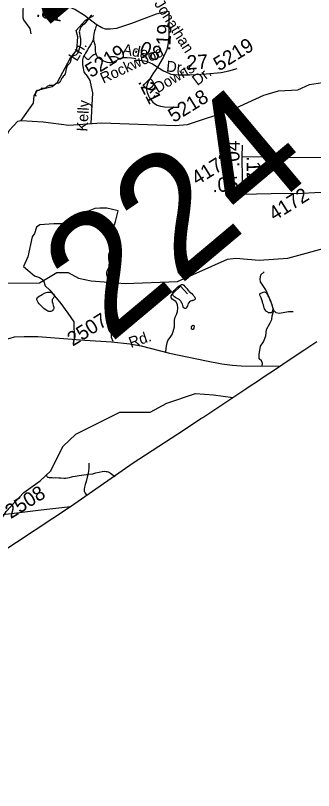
# Model space of a CAD drawing. Extents: x 2001466 to 31450019, y -30647475 to 847247.
# Drawn here: x 2173111 to 2178330, y 716297 to 729877 of the extents above; entities that cross this region are included whole.
import ezdxf

# ---------------------------------------------------------------- set-up
doc = ezdxf.new("R2010")
doc.units = 0
for name, color, linetype in [('Exist Boundary Political CountyLine', 7, 'Continuous'), ('Exist Hydrographic Creek Single Shore', 7, 'Continuous'), ('Exist Hydrographic Misc Water Feature', 7, 'Continuous'), ('Exist Road Non-System Type 51', 7, 'Continuous'), ('Exist Road Non-System Type 51 Label', 7, 'Continuous'), ('Exist Road Secondary Mileage Hundredths English Label', 7, 'Continuous'), ('Exist Road Secondary Structure Standard Bridge Number Label', 7, 'Continuous'), ('Exist Road Secondary Type 51 Attributed', 7, 'Continuous'), ('Exist Road Secondary Type 51 Label', 7, 'Continuous'), ('Exist Road Secondary Type 51 Number Label', 7, 'Continuous')]:
    doc.layers.add(name, color=color, linetype=linetype)

msp = doc.modelspace()

# ---------------------------------------------------------------- linework, layer by layer
at = {"layer": 'Exist Boundary Political CountyLine'}
msp.add_lwpolyline([(2166535, 716297), (2174075, 721276), (2175174, 722038), (2175954, 722547), (2175964, 722553), (2176358, 722814), (2176391, 722836), (2177143, 723333), (2177189, 723364), (2177366, 723483), (2177368, 723484), (2177466, 723549), (2177567, 723616), (2177702, 723706), (2177792, 723766), (2178133, 723994), (2178176, 724022), (2178266, 724083), (2178387, 724163)], dxfattribs=at)
at = {"layer": 'Exist Hydrographic Creek Single Shore'}
for points in [[(2173440, 728468), (2173497, 728568), (2173755, 728635), (2173846, 728712), (2174077, 729137), (2174184, 729272), (2174200, 729505), (2174174, 729614), (2174340, 729797), (2174481, 729880)], [(2173210, 728036), (2173425, 728343), (2173440, 728468)], [(2171013, 724715), (2171129, 724765), (2171353, 725043), (2171699, 725587), (2171815, 725712), (2171956, 725955), (2171954, 726152), (2171996, 726247), (2172269, 726480), (2172577, 726632), (2172899, 727035), (2172973, 727227), (2172971, 727536), (2172921, 727642), (2172945, 727743), (2173003, 727860), (2173152, 728027), (2173210, 728036)], [(2174742, 725203), (2175034, 725181), (2175950, 725218), (2176823, 725607), (2176972, 725623), (2177381, 725592), (2177880, 725628), (2178629, 725832), (2179053, 726043), (2179527, 726079), (2179669, 726014), (2179954, 725733), (2180105, 725281)], [(2173602, 725235), (2173833, 725373), (2174033, 725375), (2174217, 725276), (2174434, 725226), (2174742, 725203)], [(2170982, 724207), (2171315, 724351), (2171614, 724444), (2171805, 724571), (2172561, 724900), (2172743, 725149), (2172860, 725186), (2173534, 725195), (2173602, 725235)]]:
    msp.add_lwpolyline(points, dxfattribs=at)
at = {"layer": 'Exist Hydrographic Misc Water Feature'}
msp.add_line((2177463, 728480), (2177500, 728491), dxfattribs=at)
for points in [[(2174450, 729879), (2174441, 729875), (2174427, 729865), (2174411, 729851), (2174399, 729837), (2174385, 729814), (2174363, 729782), (2174339, 729754), (2174318, 729730), (2174287, 729704), (2174268, 729686), (2174256, 729672), (2174244, 729651), (2174236, 729627), (2174232, 729609), (2174228, 729593), (2174230, 729572), (2174240, 729518), (2174251, 729474), (2174252, 729428), (2174249, 729382), (2174238, 729326), (2174220, 729278), (2174197, 729214), (2174182, 729193), (2174168, 729183), (2174147, 729175), (2174128, 729169), (2174111, 729159), (2174099, 729153), (2174093, 729147), (2174087, 729133), (2174083, 729115), (2174081, 729095), (2174077, 729075), (2174071, 729055)], [(2177500, 728491), (2177720, 728557), (2178054, 728576), (2178261, 728671), (2179019, 728783), (2179160, 728826), (2179368, 728943), (2179483, 729092), (2179558, 729244), (2179791, 729328), (2179906, 729513), (2179998, 729554), (2180256, 729571), (2180564, 729634), (2180780, 729633), (2181064, 729584)], [(2174071, 729055), (2174061, 729045), (2174045, 729027), (2174034, 729013), (2174020, 728999), (2174010, 728979), (2174004, 728962), (2173998, 728941), (2173993, 728916), (2173982, 728857), (2173963, 728828), (2173953, 728818), (2173941, 728804), (2173927, 728786), (2173915, 728772), (2173909, 728758), (2173897, 728734), (2173887, 728718), (2173879, 728704), (2173875, 728698), (2173865, 728694), (2173851, 728690), (2173833, 728688), (2173817, 728686), (2173814, 728683), (2173809, 728682), (2173801, 728671), (2173796, 728665), (2173788, 728659), (2173782, 728657), (2173776, 728653), (2173761, 728649), (2173752, 728649), (2173740, 728649), (2173722, 728653), (2173714, 728653), (2173708, 728653), (2173702, 728651), (2173692, 728647), (2173678, 728641), (2173668, 728633), (2173660, 728627), (2173652, 728619), (2173640, 728611), (2173624, 728602), (2173606, 728598), (2173594, 728598), (2173580, 728600), (2173568, 728602), (2173560, 728594), (2173554, 728586), (2173542, 728578), (2173532, 728572), (2173518, 728566), (2173502, 728562), (2173482, 728556), (2173477, 728552), (2173473, 728550), (2173468, 728546), (2173467, 728540), (2173462, 728528), (2173460, 728517), (2173459, 728507), (2173458, 728501), (2173458, 728491), (2173460, 728480), (2173467, 728466)], [(2173210, 728036), (2173594, 728012), (2174044, 727956), (2174618, 727994), (2175910, 727951), (2176126, 727970), (2176899, 728223), (2177463, 728480)], [(2176155, 725040), (2176179, 725022), (2176199, 725008), (2176219, 724984), (2176237, 724964), (2176243, 724954), (2176250, 724944), (2176255, 724926), (2176257, 724914), (2176255, 724907), (2176244, 724894), (2176234, 724888), (2176224, 724886), (2176213, 724884), (2176206, 724880), (2176194, 724878), (2176178, 724872), (2176160, 724858), (2176146, 724844), (2176138, 724828), (2176130, 724810), (2176122, 724790), (2176114, 724772), (2176107, 724757), (2176097, 724746), (2176086, 724743), (2176077, 724743), (2176072, 724747), (2176057, 724755), (2176048, 724773), (2176044, 724795), (2176036, 724817), (2176022, 724843), (2176012, 724859), (2176004, 724873), (2175996, 724885), (2175984, 724897), (2175968, 724909), (2175943, 724919), (2175917, 724933), (2175894, 724950), (2175879, 724968), (2175873, 724974), (2175867, 724988), (2175865, 725002), (2175863, 725016), (2175873, 725034), (2175891, 725058), (2175919, 725086), (2175950, 725117), (2175976, 725139), (2176000, 725155), (2176018, 725161), (2176030, 725163), (2176044, 725161), (2176062, 725151), (2176076, 725131), (2176109, 725091), (2176121, 725076), (2176137, 725058), (2176145, 725050), (2176155, 725040)], [(2173605, 724746), (2173555, 724793), (2173543, 724805), (2173527, 724825), (2173507, 724851), (2173495, 724871), (2173489, 724883), (2173485, 724895), (2173484, 724901), (2173487, 724911), (2173496, 724929), (2173505, 724939), (2173528, 724957), (2173548, 724971), (2173576, 724991), (2173620, 725014), (2173650, 725024), (2173674, 725030), (2173689, 725032), (2173710, 725028), (2173734, 725022), (2173752, 725016), (2173762, 725008), (2173776, 724997), (2173790, 724979), (2173792, 724967), (2173792, 724956), (2173784, 724941), (2173768, 724918), (2173756, 724900), (2173753, 724890), (2173753, 724876), (2173755, 724860), (2173763, 724832), (2173773, 724798), (2173781, 724769), (2173784, 724744), (2173775, 724729), (2173766, 724713), (2173746, 724698), (2173732, 724690), (2173718, 724688), (2173697, 724690), (2173678, 724698), (2173662, 724708), (2173633, 724728), (2173605, 724746)], [(2177585, 724854), (2177598, 724822), (2177608, 724786), (2177612, 724768), (2177616, 724746), (2177616, 724724), (2177614, 724706), (2177610, 724692), (2177600, 724680), (2177587, 724670), (2177577, 724668), (2177556, 724666), (2177542, 724670), (2177528, 724678), (2177510, 724689), (2177500, 724699), (2177486, 724717), (2177474, 724737), (2177468, 724753), (2177460, 724779), (2177452, 724807), (2177445, 724829), (2177439, 724859), (2177427, 724897), (2177421, 724913), (2177413, 724933), (2177403, 724951), (2177397, 724965), (2177389, 724991), (2177390, 725003), (2177397, 725009), (2177408, 725013), (2177425, 725019), (2177446, 725027), (2177470, 725033), (2177485, 725031), (2177495, 725025), (2177504, 725016), (2177517, 724993), (2177528, 724971), (2177539, 724951), (2177551, 724930), (2177561, 724912), (2177567, 724896), (2177585, 724854)], [(2176242, 724434), (2176240, 724431), (2176237, 724413), (2176234, 724402), (2176233, 724394), (2176230, 724386), (2176228, 724381), (2176225, 724378), (2176217, 724376), (2176212, 724376), (2176207, 724378), (2176202, 724382), (2176196, 724388), (2176194, 724392), (2176192, 724396), (2176190, 724406), (2176191, 724412), (2176192, 724420), (2176194, 724426), (2176196, 724430), (2176200, 724436), (2176206, 724442), (2176212, 724446), (2176216, 724448), (2176222, 724450), (2176228, 724448), (2176234, 724447), (2176238, 724442), (2176242, 724438), (2176242, 724434)], [(2173255, 721520), (2173545, 721724), (2173728, 721898), (2173942, 722326), (2174165, 722541), (2174938, 722929), (2175471, 722925), (2175762, 723086), (2176261, 723253), (2176577, 723230), (2176917, 723184)], [(2174856, 721794), (2174829, 721811), (2174799, 721835), (2174777, 721853), (2174761, 721861), (2174739, 721873), (2174719, 721879), (2174697, 721883), (2174673, 721887), (2174629, 721882), (2174579, 721870), (2174511, 721856), (2174461, 721843), (2174382, 721833), (2174353, 721829), (2174305, 721820), (2174265, 721814), (2174226, 721810), (2174190, 721808), (2174156, 721802), (2174109, 721792), (2174052, 721777), (2173992, 721767), (2173960, 721767), (2173904, 721772), (2173882, 721772), (2173872, 721772), (2173814, 721774), (2173776, 721773), (2173756, 721775), (2173734, 721775), (2173706, 721777), (2173690, 721779), (2173682, 721781), (2173672, 721787), (2173666, 721797), (2173660, 721809), (2173656, 721825), (2173656, 721831)], [(2172548, 720555), (2172949, 721185), (2173255, 721520)]]:
    msp.add_lwpolyline(points, dxfattribs=at)
at = {"layer": 'Exist Road Non-System Type 51'}
for points in [[(2173234, 730070), (2173243, 730035), (2173241, 729967), (2173241, 729841), (2173251, 729804), (2173362, 729648), (2173381, 729556)], [(2174538, 729714), (2174520, 729678), (2174505, 729635), (2174500, 729625), (2174494, 729606), (2174484, 729548), (2174476, 729501), (2174476, 729476)], [(2174476, 729476), (2174464, 729435), (2174454, 729414), (2174434, 729381), (2174398, 729314), (2174372, 729274), (2174355, 729246), (2174337, 729216), (2174323, 729197), (2174310, 729170)], [(2174520, 729207), (2174516, 729228), (2174513, 729254), (2174515, 729330), (2174504, 729366), (2174494, 729396), (2174476, 729476)], [(2174310, 729170), (2174299, 729145), (2174286, 729101), (2174282, 729064), (2174282, 729013), (2174295, 728955), (2174302, 728921), (2174308, 728899), (2174314, 728881), (2174366, 728816), (2174411, 728741), (2174434, 728630), (2174458, 728525), (2174428, 727985)], [(2174310, 729170), (2174349, 729127), (2174361, 729118), (2174374, 729111), (2174386, 729109), (2174394, 729110), (2174400, 729114), (2174410, 729126), (2174447, 729166), (2174465, 729184), (2174483, 729194), (2174520, 729207)], [(2174920, 729113), (2174840, 729065), (2174813, 729054), (2174802, 729051), (2174779, 729048), (2174755, 729050), (2174723, 729055), (2174689, 729065), (2174660, 729078), (2174637, 729088), (2174587, 729120), (2174567, 729138), (2174549, 729154), (2174533, 729179), (2174529, 729190), (2174520, 729207)], [(2174523, 729203), (2174524, 729199)], [(2174920, 729113), (2174890, 729140), (2174873, 729149), (2174849, 729156), (2174815, 729155), (2174775, 729152)], [(2175217, 729116), (2175141, 729132), (2175068, 729138), (2174991, 729137), (2174969, 729131), (2174949, 729125), (2174920, 729113)], [(2174907, 726455), (2174709, 726500), (2174590, 726504), (2174499, 726498), (2174383, 726447), (2174246, 726333), (2174132, 726288), (2173996, 726227), (2173783, 726227), (2173540, 726212), (2173479, 726166), (2173442, 726060), (2173404, 725999), (2173328, 725649), (2173252, 725482), (2173442, 725315), (2173533, 725285), (2173601, 725239), (2173602, 725235)], [(2174742, 725203), (2174738, 725236), (2174723, 725293), (2174711, 725340), (2174713, 725378), (2174723, 725417), (2174754, 725470), (2174754, 725502), (2174756, 725546), (2174748, 725620), (2174748, 725688), (2174767, 725762), (2174771, 725848), (2174779, 725944), (2174781, 726029), (2174783, 726084), (2174798, 726134), (2174833, 726185), (2174850, 726229), (2174863, 726270), (2174907, 726455)], [(2177638, 724711), (2177585, 724870), (2177498, 725068), (2177449, 725143), (2177403, 725208), (2177396, 725257), (2177407, 725333), (2177464, 725387)], [(2173602, 725235), (2173631, 725141), (2173715, 725065), (2173905, 724829), (2174026, 724662), (2174132, 724510), (2174139, 724215)], [(2174821, 724163), (2174791, 724235), (2174787, 724364), (2174791, 724432), (2174788, 724488), (2174791, 724542), (2174806, 724599), (2174836, 724649), (2174847, 724671), (2174847, 724722), (2174843, 724771), (2174851, 724821), (2174851, 724885), (2174852, 724951), (2174816, 725030), (2174768, 725103), (2174747, 725160), (2174742, 725203)], [(2175744, 723981), (2175750, 724044), (2175754, 724084), (2175765, 724139), (2175781, 724181), (2175820, 724238), (2175853, 724289), (2175874, 724340), (2175894, 724422), (2175896, 724477), (2175898, 724536), (2175910, 724591), (2175929, 724640), (2175946, 724692), (2175953, 724750), (2175948, 724815), (2175917, 724864), (2175853, 724908), (2175837, 724935), (2175837, 724965), (2175879, 725018), (2176002, 725137), (2176121, 724998)], [(2177434, 723735), (2177437, 723784), (2177418, 723826), (2177380, 723860), (2177380, 723940), (2177403, 724084), (2177452, 724160), (2177494, 724266), (2177506, 724376), (2177570, 724490), (2177601, 724551), (2177608, 724612), (2177638, 724711)], [(2177638, 724711), (2177669, 724673), (2177737, 724661), (2177893, 724692), (2177972, 724692)], [(2174398, 722035), (2174393, 721943), (2174385, 721853), (2174366, 721787), (2174348, 721713), (2174330, 721657), (2174319, 721613), (2174313, 721577), (2174315, 721545), (2174329, 721509), (2174361, 721465)]]:
    msp.add_lwpolyline(points, dxfattribs=at)
at = {"layer": 'Exist Road Secondary Type 51 Attributed'}
for points in [[(2175797, 729946), (2175715, 729935), (2175572, 729898), (2175141, 729735), (2174879, 729647), (2174772, 729636), (2174688, 729638), (2174621, 729661), (2174525, 729722), (2174322, 729875), (2174150, 729984), (2174027, 730034), (2173871, 730082), (2173718, 730114), (2173595, 730126), (2173507, 730118), (2173251, 730084), (2172742, 729986), (2172181, 729894), (2171701, 729819)], [(2175797, 729946), (2175797, 729835), (2175797, 729668), (2175797, 729509), (2175784, 729399), (2175772, 729332), (2175759, 729283), (2175744, 729240), (2175698, 729142), (2175598, 728972)], [(2175199, 729092), (2175262, 729093), (2175330, 729091), (2175369, 729083), (2175399, 729077), (2175458, 729054), (2175510, 729030), (2175560, 729001), (2175598, 728972)], [(2175598, 728972), (2175517, 728853), (2175445, 728737), (2175433, 728718), (2175422, 728688), (2175414, 728650), (2175404, 728620), (2175408, 728577), (2175419, 728528), (2175439, 728472), (2175446, 728456), (2175458, 728433), (2175486, 728391), (2175518, 728356), (2175543, 728337), (2175594, 728309), (2175652, 728290), (2175719, 728279), (2175857, 728271), (2175971, 728271)], [(2175598, 728972), (2175702, 728907), (2175794, 728866), (2175830, 728852), (2175888, 728843), (2175982, 728838), (2176164, 728836), (2176452, 728853), (2176715, 728881), (2176849, 728909), (2176993, 728950)], [(2177083, 727402), (2177085, 727603)], [(2177076, 726742), (2177087, 727006), (2177083, 727402)], [(2181583, 727341), (2181211, 727333), (2180644, 727328), (2180197, 727353), (2179743, 727345), (2179071, 727370), (2178579, 727381), (2177790, 727387), (2177083, 727402)], [(2181697, 726956), (2181503, 726901), (2181290, 726855), (2180944, 726845), (2180515, 726828), (2179746, 726811), (2179056, 726784), (2178785, 726792), (2178136, 726761), (2177590, 726755), (2177076, 726742)], [(2177076, 726742), (2176796, 726728)], [(2171010, 724068), (2171193, 724061), (2171792, 724035), (2172147, 724027), (2172325, 724050), (2172685, 724134), (2173018, 724222), (2173092, 724245), (2173262, 724255), (2173503, 724250), (2174327, 724190), (2174791, 724162), (2175111, 724126), (2175312, 724089), (2175807, 723962), (2176459, 723828), (2176726, 723775), (2176913, 723750), (2177061, 723741), (2177744, 723734)], [(2171136, 720967), (2171548, 720992), (2173039, 721151), (2173506, 721210), (2174075, 721276)]]:
    msp.add_lwpolyline(points, dxfattribs=at)

# ---------------------------------------------------------------- texts
at = {"layer": 'Exist Road Non-System Type 51 Label'}
for s, rotation, p in [('Ln.', 57.9404, (2174185, 729062)), ('Ada', 349.7354, (2174975, 729199)), ('Dr.', 353.8813, (2175744, 728898)), ('Kelly', 86.607, (2174370, 727840))]:
    msp.add_text(s, height=190, rotation=rotation, dxfattribs=at).set_placement(p)
at = {"layer": 'Exist Road Secondary Mileage Hundredths English Label'}
for s, rotation, p in [('.81', 348.3808, (2173459, 729862)), ('.19', 86.5022, (2175818, 729255)), ('.08', 338.7871, (2175175, 729240)), ('.27', 3.4036, (2176024, 728922)), ('.21', 296.935, (2175250, 728718)), ('.04', 89.4033, (2177032, 727222)), ('.12', 270.606, (2177159, 727413)), ('.05', 2.7841, (2176563, 726780))]:
    msp.add_text(s, height=250, rotation=rotation, dxfattribs=at).set_placement(p)
at = {"layer": 'Exist Road Secondary Structure Standard Bridge Number Label'}
for s, p in [('225', (2173617, 729641)), ('224', (2174753, 724109))]:
    msp.add_text(s, height=2132.5, rotation=40, dxfattribs=at).set_placement(p)
at = {"layer": 'Exist Road Secondary Type 51 Label'}
for s, rotation, p in [('Jonathan', 302.0997, (2175533, 730087)), ('Rockwood', 24.8897, (2174649, 728682)), ('Downs', 30.7429, (2175601, 728511)), ('Dr.', 37.1557, (2176295, 728640)), ('Dr.', 314.8104, (2175318, 728669)), ('Rd.', 19.0697, (2175134, 724049))]:
    msp.add_text(s, height=190, rotation=rotation, dxfattribs=at).set_placement(p)
at = {"layer": 'Exist Road Secondary Type 51 Number Label'}
for s, p in [('5219', (2176677, 728895)), ('5219', (2174431, 728778)), ('5218', (2175883, 727993)), ('4173', (2176292, 726895)), ('4172', (2177646, 726271)), ('2507', (2174114, 724074)), ('2508', (2173028, 721051))]:
    msp.add_text(s, height=250, rotation=31.918, dxfattribs=at).set_placement(p)

doc.saveas('drawing.dxf')
